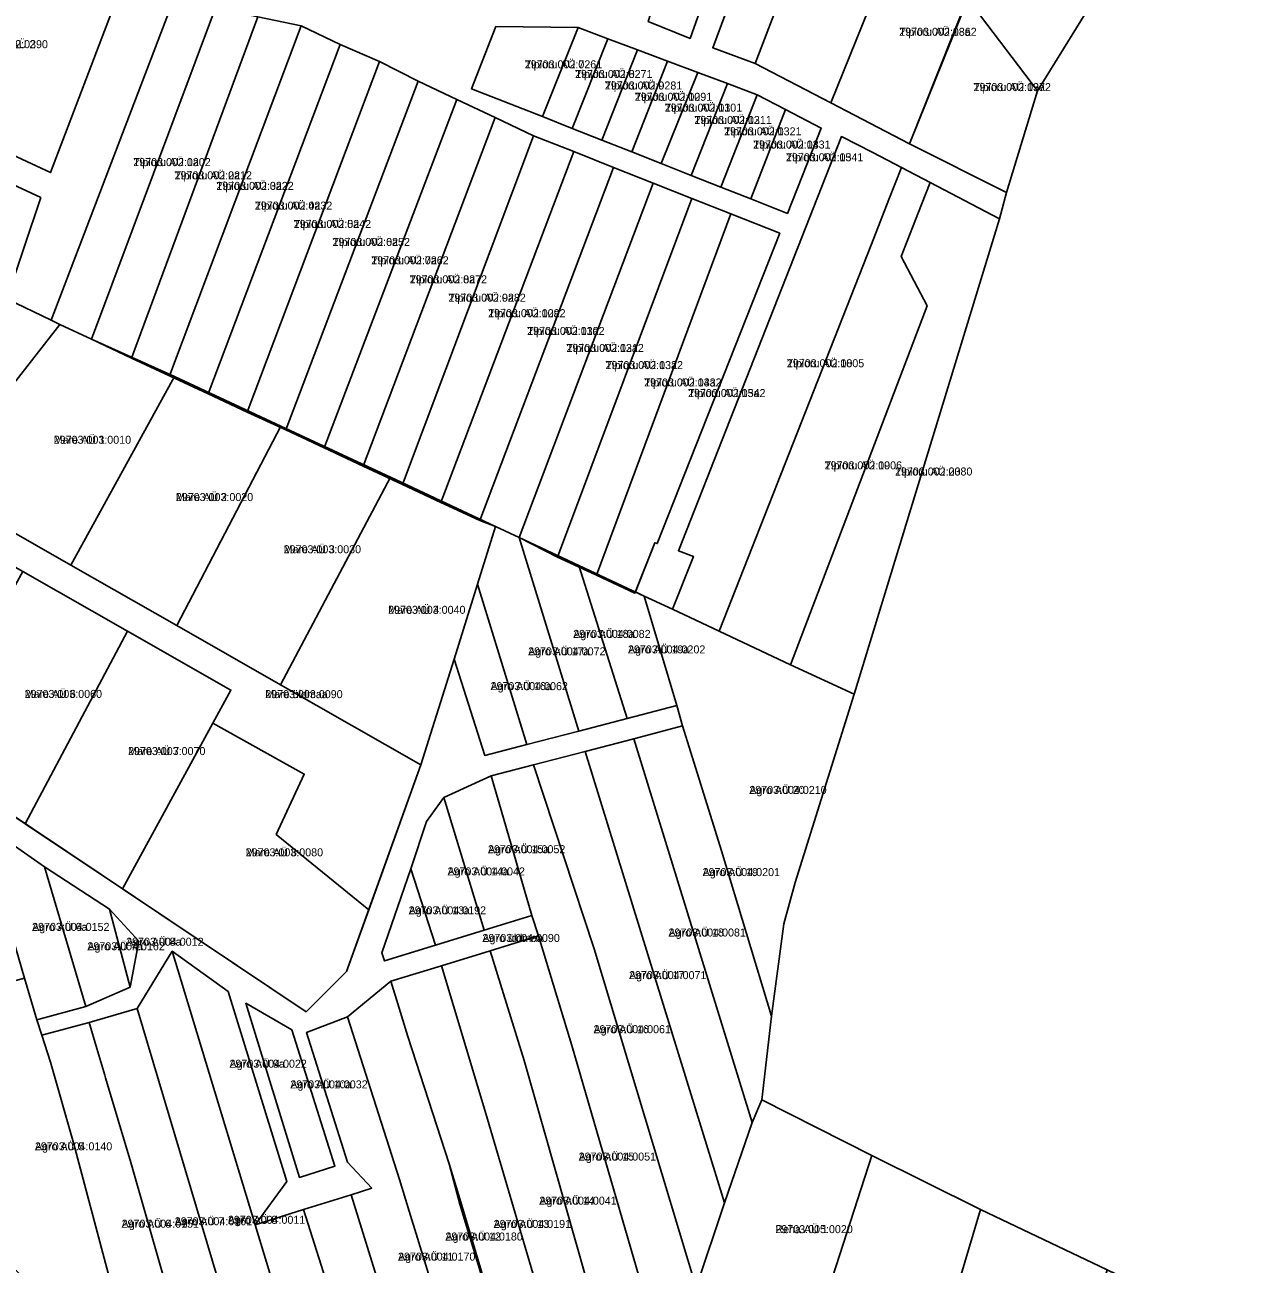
# Model space of a CAD drawing. Extents: x 504287 to 537970, y 6539941 to 6586214.
# Drawn here: x 518017.5 to 518245.2, y 6562193.9 to 6562426.2 of the extents above; entities that cross this region are included whole.
import ezdxf

# ---------------------------------------------------------------- set-up
doc = ezdxf.new("R2010")
doc.units = 0
for name, color, linetype in [('L_AADRESS', 7, 'Continuous'), ('PIIR', 7, 'Continuous'), ('TUNNUS', 7, 'Continuous')]:
    doc.layers.add(name, color=color, linetype=linetype)

msp = doc.modelspace()

# ---------------------------------------------------------------- linework, layer by layer
at = {"layer": 'PIIR'}
for points in [[(518257.69, 6562495.23), (518207.35, 6562413.84), (518194.31, 6562431.09), (518182.86, 6562446.88), (518148.67, 6562493.79), (518141.23, 6562503.76), (518155.52, 6562519.19), (518172.76, 6562538.06)], [(518162.54, 6562440.19), (518182.86, 6562446.88), (518168.64, 6562411.55), (518154.43, 6562418.92)], [(518182.86, 6562446.88), (518194.26, 6562431.27), (518183.39, 6562403.9), (518168.64, 6562411.55)], [(517985.44, 6562445.14), (517996.3, 6562444.82), (518012.03, 6562444.56), (518036.65, 6562444.14), (518034.82, 6562431.2), (518022.35, 6562398.5), (517983.09, 6562416.74)], [(518152.02, 6562436.73), (518162.54, 6562440.19), (518154.43, 6562418.92), (518146.49, 6562421.91)], [(518137.58, 6562436.87), (518146.17, 6562434.81), (518142.23, 6562423.64), (518134.4, 6562426.82)], [(518045.48, 6562431.07), (518053.3, 6562429.4), (518030.03, 6562367.27), (518024.09, 6562370.04), (518022.48, 6562370.82)], [(518194.31, 6562431.09), (518207.35, 6562413.84), (518201.57, 6562394.76), (518183.39, 6562403.9)], [(518053.3, 6562429.4), (518061.21, 6562427.72), (518037.55, 6562363.76), (518030.03, 6562367.27)], [(518061.21, 6562427.72), (518069.36, 6562425.98), (518044.66, 6562360.44), (518037.55, 6562363.76)], [(518069.36, 6562425.98), (518076.68, 6562422.52), (518051.9, 6562357.05), (518044.66, 6562360.44)], [(518105.82, 6562425.89), (518121.24, 6562425.67), (518114.55, 6562408.99), (518101.28, 6562414.18)], [(518105.82, 6562425.89), (518101.28, 6562414.18), (518114.55, 6562408.99), (518120.14, 6562406.77), (518125.72, 6562404.58), (518131.32, 6562402.37), (518136.85, 6562400.18), (518142.44, 6562397.98), (518148, 6562395.77), (518153.6, 6562393.57), (518160.5, 6562390.85), (518166.83, 6562406.85), (518160.14, 6562410.33), (518154.8, 6562413.1), (518149.24, 6562415.2), (518143.67, 6562417.28), (518138.03, 6562419.39), (518132.41, 6562421.49), (518126.83, 6562423.58), (518121.24, 6562425.67)], [(518121.24, 6562425.67), (518126.83, 6562423.58), (518120.14, 6562406.77), (518114.55, 6562408.99)], [(518126.83, 6562423.58), (518132.41, 6562421.49), (518125.72, 6562404.58), (518120.14, 6562406.77)], [(518076.68, 6562422.52), (518084, 6562419.33), (518059.21, 6562353.64), (518051.9, 6562357.05)], [(518132.41, 6562421.49), (518138.03, 6562419.39), (518131.32, 6562402.37), (518125.72, 6562404.58)], [(518084, 6562419.33), (518091.26, 6562415.65), (518066.45, 6562350.27), (518059.21, 6562353.64)], [(518138.03, 6562419.39), (518143.67, 6562417.28), (518136.85, 6562400.18), (518131.32, 6562402.37)], [(518143.67, 6562417.28), (518149.24, 6562415.2), (518142.44, 6562397.98), (518136.85, 6562400.18)], [(518091.26, 6562415.65), (518098.52, 6562412.22), (518073.65, 6562346.92), (518066.45, 6562350.27)], [(518149.24, 6562415.2), (518154.8, 6562413.1), (518148, 6562395.77), (518142.44, 6562397.98)], [(518098.52, 6562412.22), (518105.72, 6562408.82), (518080.98, 6562343.49), (518073.65, 6562346.92)], [(518154.8, 6562413.1), (518160.14, 6562410.33), (518153.6, 6562393.57), (518148, 6562395.77)], [(517984.2, 6562410.71), (518020.55, 6562393.83), (518014.16, 6562374.82), (518006.09, 6562377.12), (517999.53, 6562378.97), (517993.05, 6562380.81), (517986.42, 6562382.69), (517979.95, 6562384.52), (517973.13, 6562386.45), (517969.14, 6562387.59)], [(518160.14, 6562410.33), (518166.83, 6562406.85), (518160.5, 6562390.85), (518153.6, 6562393.57)], [(518105.72, 6562408.82), (518112.92, 6562405.42), (518088.34, 6562340.06), (518080.98, 6562343.49)], [(518112.92, 6562405.42), (518120.45, 6562402.43), (518095.54, 6562336.7), (518088.34, 6562340.06)], [(518170.6, 6562405.26), (518176.52, 6562402.26), (518181.84, 6562399.44), (518179.51, 6562393.47), (518176.25, 6562385.1), (518147.7, 6562312.57), (518138.92, 6562316.7), (518142.86, 6562326.59), (518140.06, 6562327.64)], [(518120.45, 6562402.43), (518127.89, 6562399.48), (518102.82, 6562333.3), (518095.54, 6562336.7)], [(518127.89, 6562399.48), (518135.33, 6562396.53), (518110.21, 6562330.13), (518105.78, 6562332.21), (518102.82, 6562333.3)], [(518181.84, 6562399.44), (518187.22, 6562396.67), (518185.59, 6562392.5), (518181.79, 6562382.8), (518186.67, 6562373.55), (518161.09, 6562306.25), (518147.7, 6562312.57), (518176.25, 6562385.1), (518179.51, 6562393.47)], [(518135.33, 6562396.53), (518142.59, 6562393.65), (518117.42, 6562326.46), (518110.21, 6562330.13)], [(518187.22, 6562396.67), (518200.21, 6562389.87), (518173.02, 6562300.77), (518161.09, 6562306.25), (518186.67, 6562373.55), (518181.79, 6562382.8), (518185.59, 6562392.5)], [(518142.59, 6562393.65), (518149.86, 6562390.77), (518124.7, 6562323.04), (518117.42, 6562326.46)], [(518149.86, 6562390.77), (518159.04, 6562387.13), (518136.09, 6562328.98), (518135.63, 6562329.15), (518131.89, 6562319.67), (518124.7, 6562323.05)], [(517929.51, 6562270.26), (517958.43, 6562303.77), (517963.47, 6562309.98), (518006.52, 6562363.06), (518014.16, 6562374.82), (518022.48, 6562370.82), (518024.09, 6562370.04), (518000.35, 6562339.67), (517996.89, 6562335.29), (517973.96, 6562306.27), (517980.51, 6562301.31), (517977.35, 6562296.81), (517974.16, 6562293.25), (517966.35, 6562282.95), (517945.48, 6562256.14)], [(518024.09, 6562370.04), (518030.03, 6562367.27), (518045.59, 6562360.3), (518026.18, 6562324.94), (518000.35, 6562339.67)], [(518045.59, 6562360.3), (518065.55, 6562350.99), (518046.06, 6562313.61), (518026.18, 6562324.94)], [(518065.55, 6562350.99), (518086.07, 6562341.42), (518065.5, 6562302.52), (518046.06, 6562313.61)], [(518000.35, 6562339.67), (518026.18, 6562324.94), (518046.06, 6562313.61), (518065.5, 6562302.52), (518091.79, 6562287.53), (518082.02, 6562260.36), (518064.67, 6562274.49), (518069.91, 6562285.8), (518052.78, 6562295.33), (518056.17, 6562301.53), (518036.82, 6562312.55), (518017.17, 6562323.75), (517996.89, 6562335.29)], [(518086.07, 6562341.42), (518105.78, 6562332.21), (518102.39, 6562321.4), (518098, 6562307.35), (518091.79, 6562287.53), (518065.5, 6562302.52)], [(518105.78, 6562332.21), (518110.21, 6562330.13), (518121.38, 6562293.86), (518111.67, 6562291.34), (518102.39, 6562321.4)], [(518121.42, 6562324.87), (518130.47, 6562296.21), (518121.38, 6562293.86), (518110.21, 6562330.13)], [(518017.17, 6562323.75), (518036.82, 6562312.55), (518017.63, 6562276.49), (517998.22, 6562289.48)], [(518121.42, 6562324.87), (518133.66, 6562319.12), (518139.78, 6562298.67), (518130.47, 6562296.21)], [(518098, 6562307.35), (518102.39, 6562321.4), (518111.67, 6562291.34), (518103.75, 6562289.28)], [(518146.97, 6562275.21), (518142.1, 6562290.81), (518140.85, 6562294.83), (518139.78, 6562298.67), (518133.66, 6562319.12), (518138.92, 6562316.7), (518147.7, 6562312.57), (518161.09, 6562306.25), (518173.02, 6562300.77), (518161.93, 6562265.45), (518159.84, 6562257.7), (518157.51, 6562240.41), (518148.15, 6562271.42)], [(518036.82, 6562312.55), (518056.17, 6562301.53), (518052.78, 6562295.33), (518035.87, 6562264.3), (518017.63, 6562276.49)], [(518052.78, 6562295.33), (518069.91, 6562285.8), (518064.67, 6562274.49), (518082.02, 6562260.36), (518077.87, 6562248.82), (518070.31, 6562241.26), (518035.87, 6562264.3)], [(518140.85, 6562294.83), (518142.1, 6562290.81), (518146.97, 6562275.21), (518148.15, 6562271.42), (518157.51, 6562240.41), (518155.72, 6562224.72), (518153.85, 6562220.5), (518131.68, 6562292.42)], [(518131.68, 6562292.42), (518153.85, 6562220.5), (518148.72, 6562205.42), (518122.55, 6562290.03)], [(518112.89, 6562287.53), (518122.55, 6562290.03), (518148.72, 6562205.42), (518143.37, 6562189.56), (518124.29, 6562253.05)], [(518113.82, 6562255.46), (518112.61, 6562259.3), (518104.93, 6562285.45), (518112.89, 6562287.53), (518124.29, 6562253.05), (518143.37, 6562189.56), (518140.14, 6562180.04), (518137.95, 6562173.48), (518120.1, 6562234.92)], [(518096.11, 6562281.43), (518104.93, 6562285.45), (518112.61, 6562259.3), (518103.66, 6562256.52)], [(518089.91, 6562268.01), (518092.84, 6562276.9), (518096.11, 6562281.43), (518103.66, 6562256.52), (518094.55, 6562253.72)], [(518008.87, 6562277), (518021.24, 6562268.43), (518028.97, 6562242.21), (518019.83, 6562239.75), (518017.47, 6562247.54)], [(518021.24, 6562268.43), (518033.41, 6562260.5), (518037.31, 6562245.88), (518028.97, 6562242.21)], [(518084.46, 6562252.26), (518089.91, 6562268.01), (518094.55, 6562253.72), (518084.96, 6562250.76)], [(518038.92, 6562254.49), (518037.31, 6562245.88), (518033.41, 6562260.5)], [(518104.77, 6562252.69), (518113.82, 6562255.46), (518120.1, 6562234.92), (518137.95, 6562173.48), (518137.01, 6562170.85), (518132.32, 6562157.64), (518111.12, 6562232.09)], [(518045.17, 6562252.58), (518060.75, 6562201.3), (518072.6, 6562162.19), (518061.71, 6562164.36), (518038.63, 6562241.85)], [(518055.67, 6562245.04), (518066.64, 6562209.46), (518060.75, 6562201.3), (518045.17, 6562252.58)], [(518095.63, 6562249.85), (518104.77, 6562252.69), (518111.12, 6562232.09), (518132.32, 6562157.64), (518129.44, 6562149.93), (518124.69, 6562151.72), (518103.95, 6562222.21)], [(518099.3, 6562205.59), (518097.07, 6562212.77), (518089.37, 6562236.59), (518087.73, 6562241.92), (518086.17, 6562246.96), (518095.63, 6562249.85), (518103.95, 6562222.21), (518124.69, 6562151.72), (518114.74, 6562153.62), (518099.09, 6562205.19)], [(518000.47, 6562239.03), (518009.75, 6562241.57), (518008.58, 6562245.15), (518017.47, 6562247.54), (518019.83, 6562239.75), (518020.71, 6562236.84), (518022.35, 6562231.79), (518026.66, 6562216.7), (518038.41, 6562172.54), (518021.05, 6562188.05), (518013.37, 6562195.05)], [(518087.75, 6562209.82), (518078.02, 6562240.28), (518086.17, 6562246.96), (518087.73, 6562241.92), (518089.37, 6562236.59), (518097.07, 6562212.77), (518099.09, 6562205.19), (518099.3, 6562205.59), (518114.74, 6562153.62), (518104.64, 6562155.11), (518089.58, 6562203.89)], [(518067.59, 6562237.84), (518058.96, 6562242.85), (518069.03, 6562210.21), (518075.66, 6562212.31)], [(518067.59, 6562237.84), (518075.66, 6562212.31), (518069.03, 6562210.21), (518058.96, 6562242.85)], [(518032.68, 6562228.89), (518032.54, 6562229.37), (518031.04, 6562234.39), (518029.59, 6562239.24), (518038.63, 6562241.85), (518061.71, 6562164.36), (518050.67, 6562166.64), (518037.43, 6562212.97)], [(518082.59, 6562208.2), (518078.05, 6562213.06), (518070.36, 6562237.37), (518078.02, 6562240.28), (518087.75, 6562209.82), (518089.58, 6562203.89), (518104.64, 6562155.11), (518094.22, 6562156.98), (518078.7, 6562206.96)], [(518022.35, 6562231.79), (518020.71, 6562236.84), (518029.59, 6562239.24), (518031.04, 6562234.39), (518032.54, 6562229.37), (518032.68, 6562228.89), (518037.43, 6562212.97), (518050.67, 6562166.64), (518043.37, 6562167.99), (518038.41, 6562172.54), (518026.66, 6562216.7)], [(518176.31, 6562214.33), (518163.56, 6562174.9), (518140.14, 6562180.04), (518143.37, 6562189.56), (518148.72, 6562205.42), (518153.85, 6562220.5), (518155.72, 6562224.72)], [(518196.66, 6562204.18), (518186.5, 6562169.98), (518163.56, 6562174.9), (518176.31, 6562214.33)], [(518069.76, 6562204.17), (518078.7, 6562206.96), (518094.22, 6562156.98), (518083.67, 6562159.35), (518077.63, 6562179.41)], [(518069.76, 6562204.17), (518077.63, 6562179.41), (518083.67, 6562159.35), (518072.6, 6562162.19), (518060.75, 6562201.3)], [(518220.42, 6562192.89), (518212.39, 6562164.31), (518186.5, 6562169.98), (518196.66, 6562204.18)]]:
    msp.add_lwpolyline(points, close=True, dxfattribs=at)
for points in [[(517983.09, 6562416.74), (518022.35, 6562398.5), (518034.82, 6562431.2), (518036.65, 6562444.14), (518042.44, 6562485.17), (518038.34, 6562494.07), (518028.72, 6562495.86), (518020.3, 6562481.49), (518013.86, 6562465.56)], [(518251.89, 6562177.79), (518220.42, 6562192.89), (518196.66, 6562204.18), (518176.31, 6562214.33), (518155.72, 6562224.72), (518157.51, 6562240.41), (518159.84, 6562257.7), (518161.93, 6562265.45), (518173.02, 6562300.77), (518200.21, 6562389.87), (518201.57, 6562394.76), (518207.35, 6562413.84), (518257.69, 6562495.23)], [(518152.02, 6562436.73), (518146.49, 6562421.91), (518154.43, 6562418.92), (518168.64, 6562411.55), (518183.39, 6562403.9), (518201.57, 6562394.76), (518200.21, 6562389.87), (518187.22, 6562396.67), (518181.84, 6562399.44), (518176.52, 6562402.26), (518170.6, 6562405.26), (518140.06, 6562327.64), (518142.86, 6562326.59), (518138.92, 6562316.7), (518133.66, 6562319.12), (518131.99, 6562319.91), (518135.63, 6562329.15), (518136.09, 6562328.98), (518159.04, 6562387.13), (518149.86, 6562390.77), (518142.59, 6562393.65), (518135.33, 6562396.53), (518127.89, 6562399.48), (518120.45, 6562402.43), (518112.92, 6562405.42), (518105.72, 6562408.82), (518098.52, 6562412.22), (518091.26, 6562415.65), (518084, 6562419.33), (518076.68, 6562422.52), (518069.36, 6562425.98), (518061.21, 6562427.72)], [(518134.4, 6562426.82), (518142.23, 6562423.64), (518146.17, 6562434.81)], [(518045.48, 6562431.07), (518022.48, 6562370.82), (518014.16, 6562374.82), (518020.55, 6562393.83), (517984.2, 6562410.71)], [(517980.51, 6562301.31), (518070.31, 6562241.26), (518077.87, 6562248.82), (518091.79, 6562287.53), (518098, 6562307.35), (518103.75, 6562289.28), (518111.67, 6562291.34), (518121.38, 6562293.86), (518130.47, 6562296.21), (518139.78, 6562298.67), (518140.85, 6562294.83), (518131.68, 6562292.42), (518122.55, 6562290.03), (518112.89, 6562287.53), (518104.93, 6562285.45), (518096.11, 6562281.43), (518092.84, 6562276.9), (518089.91, 6562268.01), (518084.46, 6562252.26), (518084.96, 6562250.76), (518094.55, 6562253.72), (518103.66, 6562256.52), (518112.61, 6562259.3), (518113.82, 6562255.46), (518104.77, 6562252.69), (518095.63, 6562249.85), (518086.17, 6562246.96), (518078.02, 6562240.28), (518070.36, 6562237.37), (518078.05, 6562213.06), (518082.59, 6562208.2), (518078.7, 6562206.96), (518069.76, 6562204.17), (518060.75, 6562201.3), (518066.64, 6562209.46), (518055.67, 6562245.04), (518045.17, 6562252.58), (518038.63, 6562241.85), (518029.59, 6562239.24), (518020.71, 6562236.84), (518019.83, 6562239.75), (518028.97, 6562242.21), (518037.31, 6562245.88), (518038.92, 6562254.49), (518033.41, 6562260.5), (518021.24, 6562268.43), (518008.87, 6562277)]]:
    msp.add_lwpolyline(points, dxfattribs=at)

# ---------------------------------------------------------------- texts
at = {"layer": 'L_AADRESS'}
for s, p in [('Tipioru AÜ 18a', (518181.45, 6562424.14)), ('Tipimäe AÜ 2', (518007.38, 6562421.82)), ('Tipioru AÜ 7', (518111.26, 6562418.04)), ('Tipioru AÜ 8', (518120.69, 6562416.23)), ('Tipioru AÜ 9', (518126.27, 6562414.08)), ('Tipioru AÜ 10', (518131.88, 6562411.96)), ('Tipioru AÜ 19a', (518195.37, 6562413.78)), ('Tipioru AÜ 11', (518137.5, 6562409.92)), ('Tipioru AÜ 12', (518143.05, 6562407.61)), ('Tipioru AÜ 13', (518148.62, 6562405.49)), ('Tipioru AÜ 14', (518154.07, 6562403.01)), ('Tipioru AÜ 15', (518160.21, 6562400.63)), ('Tipioru AÜ 1a', (518037.89, 6562399.72)), ('Tipioru AÜ 2a', (518045.62, 6562397.24)), ('Tipioru AÜ 3a', (518053.45, 6562395.27)), ('Tipioru AÜ 4a', (518060.67, 6562391.57)), ('Tipioru AÜ 5a', (518067.95, 6562388.13)), ('Tipioru AÜ 6a', (518075.23, 6562384.76)), ('Tipioru AÜ 7a', (518082.49, 6562381.32)), ('Tipioru AÜ 8a', (518089.68, 6562377.75)), ('Tipioru AÜ 9a', (518096.95, 6562374.31)), ('Tipioru AÜ 10a', (518104.4, 6562371.41)), ('Tipioru AÜ 11a', (518111.71, 6562368.08)), ('Tipioru AÜ 12a', (518119.07, 6562364.89)), ('Tipioru AÜ 13a', (518126.4, 6562361.68)), ('Tipioru AÜ 18', (518160.38, 6562362.03)), ('Tipioru AÜ 14a', (518133.64, 6562358.43)), ('Tipioru AÜ 15a', (518141.87, 6562356.44)), ('Mare AÜ 1', (518022.97, 6562347.69)), ('Tipioru AÜ 19', (518167.46, 6562342.89)), ('Tipioru AÜ 20', (518180.65, 6562341.74)), ('Mare AÜ 2', (518045.86, 6562336.95)), ('Mare AÜ 3', (518066.07, 6562327.17)), ('Mare AÜ 4', (518085.64, 6562315.82)), ('Agro AÜ 18a', (518120.34, 6562311.31)), ('Agro AÜ 17a', (518111.89, 6562308.04)), ('Agro AÜ 19a', (518130.6, 6562308.4)), ('Agro AÜ 16a', (518104.84, 6562301.52)), ('Mare AÜ 6', (518017.52, 6562300.06)), ('Mare üldmaa', (518062.62, 6562300.02)), ('Mare AÜ 7', (518036.9, 6562289.35)), ('Agro AÜ 20', (518153.34, 6562282.07)), ('Mare AÜ 8', (518058.95, 6562270.38)), ('Agro AÜ 15a', (518104.36, 6562270.96)), ('Agro AÜ 14a', (518096.78, 6562266.8)), ('Agro AÜ 19', (518144.59, 6562266.67)), ('Agro AÜ 13a', (518089.5, 6562259.5)), ('Agro AÜ 6a', (518018.92, 6562256.4)), ('Agro üldmaa', (518103.32, 6562254.33)), ('Agro AÜ 18', (518138.2, 6562255.35)), ('Agro AÜ 7a', (518029.28, 6562252.77)), ('Agro AÜ 8a', (518036.55, 6562253.62)), ('Agro AÜ 17', (518130.8, 6562247.36)), ('Agro AÜ 16', (518124.15, 6562237.23)), ('Agro AÜ 9a', (518055.91, 6562230.76)), ('Agro AÜ 10a', (518067.31, 6562226.89)), ('Agro AÜ 5', (518019.44, 6562215.28)), ('Agro AÜ 15', (518121.36, 6562213.36)), ('Agro AÜ 14', (518113.98, 6562205.1)), ('Agro AÜ 6', (518035.69, 6562200.78)), ('Agro AÜ 7', (518045.65, 6562201.24)), ('Agro AÜ 8', (518055.62, 6562201.51)), ('Agro AÜ 13', (518105.43, 6562200.74)), ('Agro AÜ 12', (518096.38, 6562198.38)), ('Reha AÜ 1', (518158.23, 6562199.76)), ('Agro AÜ 11', (518087.5, 6562194.61))]:
    msp.add_text(s, height=1.5, dxfattribs=at).set_placement(p)
at = {"layer": 'TUNNUS'}
for s, p in [('29703:002:0362', (518181.45, 6562424.14)), ('29703:002:0390', (518007.38, 6562421.82)), ('29703:002:0261', (518111.26, 6562418.04)), ('29703:002:0271', (518120.69, 6562416.23)), ('29703:002:0281', (518126.27, 6562414.08)), ('29703:002:0372', (518195.37, 6562413.78)), ('29703:002:0291', (518131.88, 6562411.96)), ('29703:002:0301', (518137.5, 6562409.92)), ('29703:002:0311', (518143.05, 6562407.61)), ('29703:002:0321', (518148.62, 6562405.49)), ('29703:002:0331', (518154.07, 6562403.01)), ('29703:002:0202', (518037.89, 6562399.72)), ('29703:002:0341', (518160.21, 6562400.63)), ('29703:002:0212', (518045.62, 6562397.24)), ('29703:002:0222', (518053.45, 6562395.27)), ('29703:002:0232', (518060.67, 6562391.57)), ('29703:002:0242', (518067.95, 6562388.13)), ('29703:002:0252', (518075.23, 6562384.76)), ('29703:002:0262', (518082.49, 6562381.32)), ('29703:002:0272', (518089.68, 6562377.75)), ('29703:002:0282', (518096.95, 6562374.31)), ('29703:002:0292', (518104.4, 6562371.41)), ('29703:002:0302', (518111.71, 6562368.08)), ('29703:002:0312', (518119.07, 6562364.89)), ('29703:002:0322', (518126.4, 6562361.68)), ('29703:002:0005', (518160.38, 6562362.03)), ('29703:002:0332', (518133.64, 6562358.43)), ('29703:002:0342', (518141.87, 6562356.44)), ('29703:003:0010', (518022.97, 6562347.69)), ('29703:002:0006', (518167.46, 6562342.89)), ('29703:002:0380', (518180.65, 6562341.74)), ('29703:003:0020', (518045.86, 6562336.95)), ('29703:003:0030', (518066.07, 6562327.17)), ('29703:003:0040', (518085.64, 6562315.82)), ('29703:004:0082', (518120.34, 6562311.31)), ('29703:004:0072', (518111.89, 6562308.04)), ('29703:004:0202', (518130.6, 6562308.4)), ('29703:004:0062', (518104.84, 6562301.52)), ('29703:003:0060', (518017.52, 6562300.06)), ('29703:003:0090', (518062.62, 6562300.02)), ('29703:003:0070', (518036.9, 6562289.35)), ('29703:004:0210', (518153.34, 6562282.07)), ('29703:004:0052', (518104.36, 6562270.96)), ('29703:003:0080', (518058.95, 6562270.38)), ('29703:004:0042', (518096.78, 6562266.8)), ('29703:004:0201', (518144.59, 6562266.67)), ('29703:004:0192', (518089.5, 6562259.5)), ('29703:004:0152', (518018.92, 6562256.4)), ('29703:004:0090', (518103.32, 6562254.33)), ('29703:004:0081', (518138.2, 6562255.35)), ('29703:004:0162', (518029.28, 6562252.77)), ('29703:004:0012', (518036.55, 6562253.62)), ('29703:004:0071', (518130.8, 6562247.36)), ('29703:004:0061', (518124.15, 6562237.23)), ('29703:004:0022', (518055.91, 6562230.76)), ('29703:004:0032', (518067.31, 6562226.89)), ('29703:004:0140', (518019.44, 6562215.28)), ('29703:004:0051', (518121.36, 6562213.36)), ('29703:004:0041', (518113.98, 6562205.1)), ('29703:004:0161', (518045.65, 6562201.24)), ('29703:004:0011', (518055.62, 6562201.51)), ('29703:004:0151', (518035.69, 6562200.78)), ('29703:004:0191', (518105.43, 6562200.74)), ('29703:005:0020', (518158.23, 6562199.76)), ('29703:004:0180', (518096.38, 6562198.38)), ('29703:004:0170', (518087.5, 6562194.61))]:
    msp.add_text(s, height=1.5, dxfattribs=at).set_placement(p)

doc.saveas('drawing.dxf')
